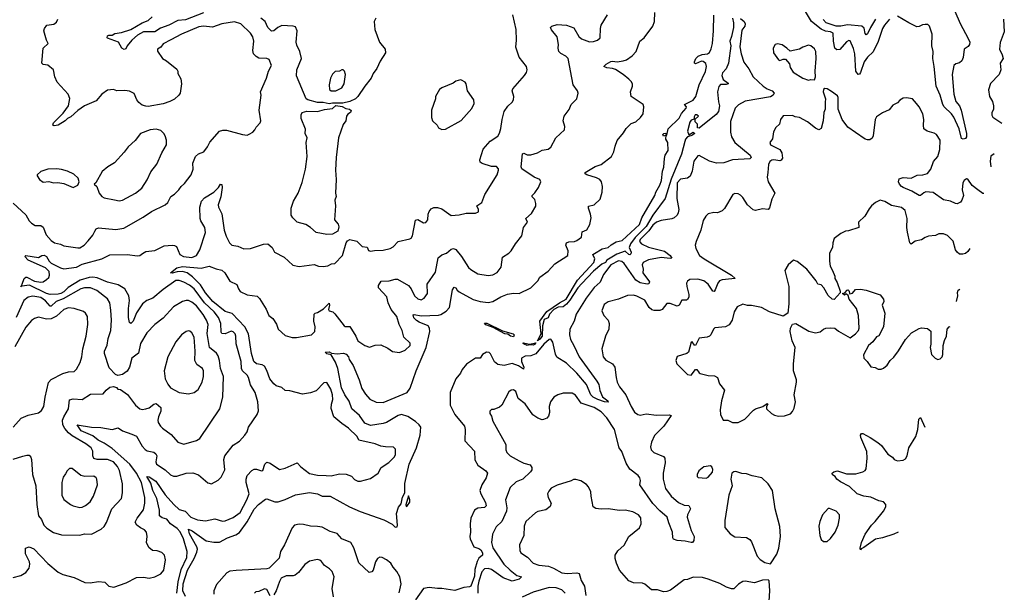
# Model space of a CAD drawing. Extents: x 2057697 to 2160550, y 827490 to 1016834.
# Tile 491 of 509: x 2136682 to 2145222, y 986432 to 991402. Entities that reach past the tile are written whole.
import ezdxf

# ---------------------------------------------------------------- set-up
doc = ezdxf.new("R2010")
doc.units = 0

msp = doc.modelspace()

# ---------------------------------------------------------------- linework, layer by layer
at = {"layer": '0CON20XD'}
for points in [[(2144226, 991405), (2144182.9, 991355), (2144164.5, 991325), (2144127.8, 991212.2), (2144085, 991123.8), (2144035, 991075.7), (2144005.5, 991035), (2143975, 990943.8), (2143965, 990928.8), (2143955, 990926.7), (2143933.6, 990955), (2143926.8, 991105), (2143915, 991152), (2143885, 991217.5), (2143875, 991220), (2143855, 991208.8), (2143795, 991142.5), (2143770.7, 991139.3), (2143753.8, 991155), (2143740.4, 991215), (2143736.9, 991285), (2143716.2, 991295), (2143671.8, 991301.8), (2143635, 991318.6), (2143551.1, 991385), (2143480.6, 991500.6)], [(2144792.5, 991475), (2144838.5, 991368.5), (2144907.7, 991237.7), (2144923.5, 991205), (2144920.9, 991185), (2144910.1, 991169.9), (2144875.5, 991144.5), (2144866.6, 991073.4), (2144854, 991045), (2144835, 991027.5), (2144800.9, 991019.1), (2144785.6, 991004.4), (2144769.3, 990925), (2144783.6, 990755), (2144801.9, 990691.9), (2144832.9, 990655), (2144847.3, 990615), (2144894.3, 990415), (2144894.2, 990385.8), (2144885, 990371.2), (2144865, 990364), (2144851.2, 990371.2), (2144830, 990455), (2144785.8, 990555.8), (2144765, 990584.4), (2144700.5, 990645), (2144689.1, 990665), (2144664.7, 990745), (2144630.5, 990825), (2144614.1, 990995.9), (2144603.8, 991065), (2144605.3, 991125), (2144593.4, 991175), (2144595.8, 991275), (2144574.4, 991345), (2144558.6, 991358.6), (2144535, 991360.5), (2144513.1, 991356.9), (2144485, 991341.4), (2144465, 991340), (2144395, 991373.1), (2144295, 991432.2)], [(2137836.7, 988983.2), (2137784.3, 988965.7), (2137748.5, 988935), (2137693.8, 988856.2), (2137665, 988783.8), (2137645, 988763.3), (2137633.4, 988773.4), (2137625.5, 988815.5), (2137624.7, 988895.3), (2137633.9, 988965), (2137629.5, 989005), (2137595.2, 989065.2), (2137535, 989101.4), (2137445, 989122.8), (2137355, 989160.5), (2137315, 989167.3), (2137285.2, 989164.8), (2137207.8, 989142.2), (2137103.3, 989076.7), (2137065, 989040.2), (2137039.1, 989025), (2137015, 989018.5), (2136945, 989016.4), (2136914.6, 989025), (2136767.6, 989097.6), (2136700, 989090), (2136691.7, 989081.7), (2136703.8, 989105), (2136720.8, 989155), (2136735, 989165.6), (2136745, 989165.6), (2136811.1, 989131.1), (2136865, 989123.8), (2136885, 989127.5), (2136915, 989145.6), (2136933.5, 989165), (2136941.5, 989185), (2136936.9, 989215), (2136906.7, 989246.7), (2136756, 989315), (2136726.2, 989345), (2136735, 989353.8), (2136845, 989338), (2136875, 989355.6), (2136895, 989357.3), (2136913.1, 989345), (2136936.9, 989305), (2136955, 989289.5), (2137035, 989247.1), (2137065, 989240.5), (2137175, 989254.7), (2137225, 989278.3), (2137393.8, 989325), (2137465, 989359.4), (2137613.7, 989363.7), (2137705, 989350.9), (2137725, 989355.6), (2137747.5, 989372.5), (2137775, 989389.2), (2137855, 989397.1), (2137935, 989437.5), (2138004.3, 989444.3), (2138025, 989442.5), (2138042.6, 989432.6), (2138072.2, 989365), (2138104.2, 989345), (2138175, 989338.2), (2138214.7, 989355.3), (2138245.4, 989405), (2138293.8, 989555), (2138289.3, 989599.3), (2138254.4, 989655), (2138248.5, 989675), (2138244.2, 989774.2), (2138257.5, 989825), (2138285, 989855.8), (2138365, 989905.8), (2138405.4, 989944.6), (2138425, 989973.8), (2138435, 989970), (2138437.7, 989945), (2138426.4, 989865), (2138404.6, 989795.4), (2138405.5, 989775.5), (2138435.5, 989715.5), (2138456.4, 989575), (2138473.5, 989523.5), (2138501.2, 989465), (2138523.3, 989445), (2138575, 989436.2), (2138625, 989412), (2138685, 989415.8), (2138795.9, 989454.1), (2138835, 989456.2), (2138871.2, 989425), (2138892.7, 989382.7), (2138975, 989340), (2139051.4, 989271.4), (2139105, 989258.8), (2139235, 989277.5), (2139273.6, 989263.6), (2139315, 989260), (2139355, 989263.8), (2139387.7, 989282.3), (2139415.6, 989284.4), (2139482, 989355), (2139513.8, 989465), (2139525, 989483.3), (2139545, 989493.3), (2139605, 989478.8), (2139653.9, 989433.9), (2139695, 989426.7), (2139708.3, 989398.3), (2139725, 989392), (2139760.3, 989399.7), (2139835, 989401.1), (2139895.5, 989414.5), (2139920.3, 989429.7), (2139965, 989476), (2140065, 989498.8), (2140076.2, 989505), (2140088.6, 989525), (2140115, 989661.2), (2140135, 989667.5), (2140185, 989637.5), (2140205, 989640), (2140221.4, 989665), (2140224.3, 989715), (2140233.6, 989736.4), (2140250.7, 989759.3), (2140275, 989772.5), (2140305, 989772.9), (2140345, 989760), (2140425, 989701.4), (2140495, 989707.5), (2140555, 989722), (2140635, 989722), (2140661.2, 989735), (2140661.4, 989755), (2140647.5, 989785), (2140689.4, 989815), (2140717.1, 989885), (2140824, 990055), (2140835.8, 990095), (2140835, 990107.5), (2140817.7, 990127.7), (2140775, 990128), (2140693.5, 990153.5), (2140676, 990165), (2140674.2, 990185), (2140703.4, 990276.6), (2140761.4, 990348.6), (2140829.3, 990390.7), (2140844.4, 990415.6), (2140855.9, 990455.9), (2140865.8, 990535), (2140884.2, 990605), (2140915, 990650), (2140954.2, 990685.8), (2140966.2, 990705), (2140968.8, 990735), (2140953.8, 990785), (2140958.3, 990801.7), (2141061.7, 990918.3), (2141077.9, 990942.1), (2141084.3, 990965), (2141078.6, 990995), (2141014.2, 991075), (2140984.1, 991164.1), (2140992, 991225), (2140989.2, 991315), (2140959.2, 991445)], [(2136980.7, 990480.7), (2136970, 990485), (2136976.2, 990505), (2137060.3, 990589.7), (2137104, 990655), (2137117, 990717), (2137103.8, 990755), (2137007.9, 990857.9), (2136987.1, 990905), (2136975, 990967.5), (2136925.7, 991005.7), (2136885, 991012), (2136872.7, 991022.7), (2136885.8, 991155), (2136928.8, 991195), (2136913.1, 991225), (2136891.9, 991305), (2136897.5, 991325), (2136918, 991355), (2136976.8, 991363.2), (2137000, 991380), (2137014.2, 991405)], [(2138275, 991460), (2138119.7, 991400.3), (2138055, 991395.6), (2137975, 991352.6), (2137902.6, 991327.4), (2137855, 991297.2), (2137754.8, 991295.2), (2137703.4, 991266.6), (2137655.5, 991225), (2137613.3, 991175), (2137601.2, 991148.8), (2137588, 991142), (2137566.7, 991155), (2137540, 991205), (2137445, 991241.2), (2137440, 991245), (2137445, 991260), (2137455, 991266.2), (2137485, 991267.5), (2137507.7, 991282.3), (2137565, 991289.4), (2137645, 991315.5), (2137745, 991374.6), (2137797.1, 991395), (2137831.1, 991425)], [(2139204, 988164), (2139135, 988150), (2139025, 988179.1), (2138985, 988182.5), (2138955, 988210), (2138908, 988225), (2138885, 988240), (2138852, 988285), (2138825, 988358.2), (2138804, 988395), (2138785, 988407.3), (2138734.6, 988414.6), (2138713.8, 988433.8), (2138693.9, 988505), (2138667, 988675), (2138634.8, 988735), (2138525, 988851.8), (2138465, 988867.5), (2138357.3, 988955), (2138295, 989029.6), (2138250.6, 989100.6), (2138180.8, 989170.8), (2138133.6, 989203.6), (2138094.4, 989215.6), (2138047, 989213), (2138005, 989201.5), (2137990, 989205), (2138045, 989247.3), (2138095, 989260.6), (2138255, 989245.3), (2138325, 989262), (2138385, 989238.5), (2138435, 989226.7), (2138461.4, 989205), (2138505, 989132.9), (2138564.6, 989104.6), (2138579.5, 989065), (2138595, 989043.5), (2138655.6, 989014.4), (2138741.7, 989001.7), (2138762.7, 988982.7), (2138820.5, 988890.5), (2138843.5, 988835), (2138878.4, 988808.4), (2138908.1, 988758.1), (2138924.5, 988715), (2138985, 988661.1), (2139045, 988642.5), (2139082.4, 988642.4), (2139212.5, 988665), (2139240.8, 988695), (2139244.4, 988735), (2139234.5, 988785), (2139235.8, 988845), (2139245, 988855.6), (2139265, 988860.8), (2139318.3, 988891.7), (2139365, 988940), (2139370.5, 988925), (2139361.9, 988885), (2139365.7, 988875.7), (2139396.7, 988865), (2139415, 988850), (2139495, 988743.8), (2139505, 988738), (2139545, 988737.5), (2139598, 988655), (2139616.2, 988615), (2139675, 988573.3), (2139715, 988560), (2139765, 988576.2), (2139815, 988578.8), (2139875, 988550), (2139915, 988522.5), (2139975, 988513.3), (2140025, 988533.8), (2140068.8, 988575), (2140068.8, 988595), (2140015, 988647.5), (2140000.8, 988705), (2139974.2, 988755), (2139954.5, 988825), (2139905.3, 988885.3), (2139878.6, 988945), (2139867.1, 988997.1), (2139794.3, 989075), (2139794.4, 989095.6), (2139818.3, 989131.7), (2139885.8, 989134.2), (2139939.7, 989150.3), (2139959.7, 989149.7), (2140055, 989094.2), (2140077.5, 989065), (2140106.2, 989005), (2140135, 988979.2), (2140165, 988971.4), (2140189.2, 988985), (2140220, 989025), (2140217.1, 989105), (2140289.7, 989210.3), (2140312.5, 989335), (2140345, 989360), (2140385, 989373.8), (2140425, 989409.2), (2140445, 989415.7), (2140466.4, 989406.4), (2140515, 989345.8), (2140575, 989252), (2140594.6, 989234.6), (2140655, 989196), (2140745, 989180), (2140785, 989185.7), (2140825, 989206), (2140858, 989255), (2140869.2, 989340.8), (2140925, 989375.8), (2140944.5, 989395.5), (2140981.2, 989455), (2141036.2, 989525), (2141050.9, 989599.1), (2141086.2, 989645), (2141070.8, 989675), (2141120.3, 989719.7), (2141157.7, 989782.3), (2141160, 989805), (2141151.7, 989841.7), (2141127.5, 989865), (2141126.7, 989875), (2141151.7, 989898.3), (2141182.5, 989945), (2141202.9, 989995), (2141194, 990015), (2141145, 990035.5), (2141037.5, 990107.5), (2141033.1, 990123.1), (2141042.1, 990237.9), (2141055, 990242.9), (2141085, 990229.5), (2141115, 990229.5), (2141172.8, 990247.2), (2141215, 990270), (2141265, 990277.9), (2141289.4, 990295), (2141333.7, 990376.3), (2141408.6, 990445), (2141411.9, 990475), (2141396.5, 990525), (2141404.5, 990565), (2141447, 990623), (2141464.4, 990665), (2141485, 990685.6), (2141513.3, 990715), (2141526.9, 990765), (2141521.1, 990785), (2141482.9, 990835), (2141438, 991065), (2141418.8, 991085), (2141375, 991107.1), (2141357.1, 991125), (2141351.9, 991155), (2141356.7, 991185), (2141343, 991253), (2141295, 991313.8), (2141286.7, 991335), (2141297.5, 991345), (2141345, 991358.5), (2141425, 991353.3), (2141489.5, 991329.5), (2141533.1, 991255), (2141555.7, 991235), (2141625, 991208.2), (2141659.1, 991210.9), (2141695, 991224), (2141716, 991245), (2141718.6, 991325), (2141725.6, 991355), (2141780, 991445)], [(2138119.2, 986395), (2138097.5, 986445), (2138098.5, 986505), (2138137, 986625), (2138195.8, 986724.2), (2138219.2, 986780.8), (2138223.6, 986805), (2138218.4, 986825), (2138155, 986939.1), (2138145, 986979.2), (2138177.3, 986965), (2138298, 986878), (2138365, 986867.7), (2138415, 986868.1), (2138485, 986904), (2138558, 986932), (2138588.3, 986951.7), (2138656.4, 987043.6), (2138715, 987154.6), (2138754.5, 987195), (2138815, 987240), (2138825, 987242), (2138895, 987218.1), (2138925, 987216.7), (2138985, 987235.9), (2139075, 987277.2), (2139195, 987298.7), (2139265, 987285.6), (2139306, 987265), (2139355, 987266.7), (2139375, 987267.1), (2139543.9, 987173.9), (2139635, 987134.3), (2139839.4, 987059.4), (2139912, 987022), (2139938.1, 986998.1), (2139955, 987000), (2139960.3, 987015), (2139950, 987115), (2139968.9, 987171.1), (2139990.8, 987199.2), (2140002.5, 987257.5), (2140023.2, 987295), (2140021.6, 987375), (2140061.6, 987545), (2140123.8, 987685), (2140156.8, 987795), (2140161.1, 987865), (2140148.4, 987885), (2140115, 987913.1), (2140048, 987958), (2139995, 987973.8), (2139965, 987967.5), (2139865, 987906.4), (2139835, 987897.2), (2139725, 987880.2), (2139675, 987900.3), (2139628.6, 987965), (2139562.3, 988025), (2139539.9, 988089.9), (2139501.6, 988145), (2139474.7, 988205), (2139440.4, 988375), (2139420, 988430), (2139382.5, 988492.5), (2139345, 988500.9), (2139331.2, 988515), (2139365, 988519.5), (2139387.7, 988507.7), (2139435, 988502.5), (2139491.4, 988508.6), (2139515, 988497.5), (2139534.5, 988475), (2139541, 988451), (2139575, 988399.4), (2139626.8, 988276.8), (2139651, 988201), (2139680.8, 988150.7), (2139719.4, 988109.4), (2139775, 988081.1), (2139835, 988077.8), (2140042, 988165), (2140067.6, 988202.4), (2140122.2, 988355), (2140208.4, 988555), (2140238.2, 988695), (2140237.2, 988725), (2140226.2, 988745), (2140147.8, 988775), (2140125, 988789.4), (2140101.3, 988815), (2140095, 988838.8), (2140105, 988843.5), (2140165, 988831.6), (2140315, 988837.6), (2140335, 988841.6), (2140380.7, 988870.7), (2140411.2, 988905), (2140435, 989056.7), (2140450.9, 989079.1), (2140464.5, 989074.5), (2140475.7, 989055), (2140495, 989038.9), (2140614, 988974), (2140675, 988955.4), (2140745, 988947.9), (2140785, 988954.4), (2140855, 988995.6), (2140912, 989018), (2140965, 989027.8), (2141015.5, 989024.5), (2141116.9, 989073.1), (2141175.4, 989134.6), (2141193.9, 989166.1), (2141265, 989218.2), (2141325, 989284), (2141435.5, 989354.5), (2141439.4, 989395), (2141419.1, 989445), (2141424.7, 989465.3), (2141445, 989474.5), (2141495, 989476.7), (2141513.9, 989486.1), (2141554.6, 989515.4), (2141559.8, 989560.2), (2141602.6, 989577.4), (2141627.5, 989625), (2141638.7, 989681.3), (2141633.3, 989715), (2141614.6, 989765), (2141616, 989784), (2141664.3, 989795.7), (2141716.8, 989843.2), (2141735.7, 989905), (2141737.6, 989952.4), (2141729.4, 989995), (2141713.6, 990013.6), (2141685, 990030), (2141600, 990055), (2141586.7, 990065), (2141586.7, 990075), (2141675, 990128.6), (2141725, 990144), (2141815.5, 990214.5), (2141836.4, 990253.6), (2141846.2, 990305), (2141865, 990352), (2141920.7, 990419.3), (2141941.5, 990458.5), (2141985, 990499.2), (2142025, 990516.2), (2142067.2, 990552.8), (2142091.2, 990585), (2142096, 990645), (2142091.2, 990665), (2141986.7, 990735), (2141978.8, 990775), (2141996.2, 990825), (2141996, 990845), (2141985.6, 990865.6), (2141964.4, 990884.4), (2141917.5, 990925), (2141850.2, 990970.2), (2141825, 990978.8), (2141775, 990982.9), (2141750, 990995), (2141770, 991015), (2141810.7, 991039.3), (2141825, 991042.5), (2141865, 991035.6), (2141916.6, 991043.4), (2141945, 991052.9), (2141995, 991087.1), (2142028.1, 991125), (2142060, 991215), (2142100, 991245), (2142175, 991346.2), (2142188.9, 991385), (2142190.6, 991465)], [(2139771.9, 991415), (2139757.3, 991385), (2139761.4, 991315), (2139803.8, 991205), (2139852, 991145), (2139853.8, 991115), (2139808.8, 991041.2), (2139781.2, 990978.8), (2139748, 990935), (2139730.8, 990895), (2139674.4, 990825.6), (2139616, 990735), (2139596, 990715), (2139545, 990691.5), (2139485, 990677.1), (2139395, 990677.5), (2139365, 990672), (2139315, 990682), (2139265, 990682.9), (2139180, 990705), (2139165.8, 990715), (2139081.9, 990915), (2139086.9, 990965), (2139126.4, 991065), (2139111.8, 991125), (2139085, 991180.8), (2139080.6, 991205), (2139090, 991305), (2139075, 991338.1), (2139055, 991346.2), (2138955, 991350), (2138922.5, 991335), (2138885, 991305.6), (2138865, 991301.9), (2138835, 991334.4), (2138810.8, 991385), (2138774.5, 991415)], [(2142935, 991411.5), (2142964.8, 991384.8), (2142973.3, 991365), (2142970.4, 991345), (2142945, 991310), (2142928.9, 991165), (2142938.9, 991105), (2142963.5, 991033.5), (2143007.8, 990975), (2143045, 990905.8), (2143129.5, 990825), (2143165, 990802.1), (2143208.8, 990785), (2143227.5, 990765), (2143218.1, 990745), (2143195, 990732.9), (2142974.5, 990695.5), (2142917, 990663), (2142889.4, 990635), (2142848.7, 990518.7), (2142847.1, 990425), (2142855, 990386.2), (2142886.5, 990335), (2143016.9, 990225), (2143025.7, 990205), (2143015, 990194.3), (2142864.7, 990185.3), (2142790.3, 990159.7), (2142725, 990156), (2142664.7, 990174.7), (2142575, 990222.5), (2142565, 990220), (2142530, 990175), (2142514.6, 990085.4), (2142497.9, 990042.1), (2142473.6, 990026.4), (2142415, 990016.4), (2142384.7, 989985), (2142381.1, 989848.9), (2142398.2, 989755), (2142394.2, 989725.8), (2142383.7, 989706.3), (2142358.1, 989681.9), (2142337.4, 989672.6), (2142245, 989660), (2142205, 989645.3), (2142175, 989617.5), (2142140.4, 989569.6), (2142063.6, 989495), (2142059.2, 989475), (2142075, 989454.7), (2142135, 989427.4), (2142275, 989391.1), (2142324.4, 989355), (2142338.2, 989331.8), (2142325, 989328.2), (2142245, 989337.7), (2142135, 989318.1), (2142090.5, 989295), (2142081.1, 989275), (2142088.8, 989235), (2142087.3, 989205), (2142144.4, 989125), (2142139.8, 989110.2), (2142125, 989105.5), (2142065, 989117.4), (2142025, 989141.1), (2141925, 989284.5), (2141903.8, 989303.8), (2141875, 989308.8), (2141810.5, 989275), (2141745, 989190), (2141716.5, 989123.5), (2141665, 989076), (2141594.1, 988985.9), (2141507.7, 988845), (2141492.9, 988785), (2141455.3, 988715), (2141451.7, 988665), (2141459.4, 988625), (2141489.6, 988575), (2141534.7, 988475), (2141689.1, 988265), (2141704.4, 988235), (2141714.6, 988184.6), (2141737.9, 988127.9), (2141783.3, 988095), (2141785, 988083.3), (2141755, 988086), (2141696, 988105), (2141655.5, 988125), (2141635, 988144.2), (2141598.2, 988235), (2141513.4, 988335), (2141425, 988420), (2141342.5, 988472.5), (2141329.7, 988499.7), (2141306.7, 988603.3), (2141288, 988628), (2141275, 988626.7), (2141227.8, 988585), (2141158.8, 988501.2), (2141116.2, 988485), (2141065, 988482.5), (2141033.5, 988465), (2141033.5, 988435), (2141054.4, 988385), (2141051.7, 988368.3), (2141007.6, 988397.6), (2140955, 988418.8), (2140885, 988401.1), (2140829.6, 988409.6), (2140801.3, 988431.3), (2140765, 988502.5), (2140755, 988512.5), (2140730, 988515), (2140695.8, 988495), (2140675, 988462.5), (2140635, 988464.2), (2140558.3, 988411.7), (2140519.2, 988365), (2140504.2, 988335), (2140465.7, 988285), (2140416.9, 988165), (2140414.7, 988055), (2140455.6, 987975), (2140539.4, 987875), (2140545.6, 987845), (2140544.2, 987745), (2140627.3, 987657.3), (2140630.9, 987580.9), (2140656.7, 987535), (2140725.8, 987485), (2140740, 987465), (2140727.5, 987425), (2140689.5, 987365), (2140674.5, 987315), (2140680.5, 987285), (2140721.6, 987211.6), (2140727, 987183), (2140713.3, 987166.8), (2140655, 987163.3), (2140626.1, 987143.9), (2140595.4, 987075), (2140588.5, 987025), (2140593.3, 986955), (2140585.8, 986915), (2140588.1, 986895), (2140621.8, 986825), (2140665, 986812), (2140680.8, 986800.8), (2140697, 986775), (2140697.5, 986755), (2140665, 986727.7), (2140650.3, 986699.7), (2140631, 986629), (2140628.1, 986571.9), (2140594.3, 986485), (2140585, 986479.1), (2140535, 986474.7), (2140455, 986448.8), (2140345, 986465.1), (2140305, 986464.8), (2140235, 986472.7), (2140185, 986464.3), (2140114.8, 986365.2)], [(2142865.6, 991415.6), (2142873.6, 991375), (2142872.6, 991332.6), (2142857.2, 991255), (2142842.2, 991215), (2142849.3, 991175), (2142829.1, 991025), (2142808.6, 990975), (2142778.9, 990941.1), (2142772.8, 990917.2), (2142783.3, 990883.3), (2142828.3, 990851.7), (2142826.7, 990845), (2142810.9, 990839.1), (2142761.2, 990838.8), (2142745, 990822.5), (2142735.4, 990775), (2142742.7, 990687.3), (2142751, 990655), (2142744.1, 990605), (2142722.8, 990577.2), (2142575, 990460), (2142561.7, 990461.7), (2142560, 990495), (2142540, 990515), (2142541.7, 990538.3), (2142570, 990565), (2142556.7, 990576.7), (2142540, 990575), (2142532.3, 990557.7), (2142532.5, 990537.5), (2142505, 990528), (2142495, 990513.3), (2142473.4, 990435), (2142485, 990402.5), (2142525, 990426.7), (2142536.7, 990415), (2142512.5, 990395), (2142475, 990384.2), (2142458.5, 990365), (2142451.6, 990345), (2142421.7, 990235), (2142333.7, 990016.3), (2142281.7, 989848.3), (2142175, 989703.7), (2142115, 989607.3), (2142020.1, 989509.9), (2141979.8, 989455), (2141967.5, 989425), (2141985.3, 989385), (2141981.9, 989368.1), (2141975, 989361.5), (2141965, 989362.3), (2141935, 989392), (2141862.6, 989367.4), (2141776.1, 989313.9), (2141761.9, 989295), (2141731.7, 989278.3), (2141660, 989220), (2141557.1, 989112.9), (2141524.3, 989075.7), (2141455, 988968.5), (2141425, 988933.8), (2141395, 988910.7), (2141353.6, 988906.4), (2141313.9, 988886.1), (2141277.3, 988845), (2141265.4, 988814.6), (2141231.6, 988798.4), (2141216.6, 988745), (2141215.3, 988655), (2141195, 988628.1), (2141173.3, 988615), (2141203.9, 988675), (2141192.8, 988785), (2141255, 988870), (2141365, 988944.5), (2141421.5, 988975), (2141519.5, 989140.5), (2141661.2, 989295), (2141670, 989325), (2141654.5, 989365), (2141667.7, 989372.3), (2141735, 989412.7), (2141785, 989423.9), (2141812.3, 989447.7), (2141855, 989472.5), (2141908.1, 989485), (2142056.9, 989625), (2142078.7, 989681.3), (2142192.5, 989875), (2142201.2, 989905), (2142235.9, 989964.1), (2142248.8, 990005), (2142257, 990087), (2142268.3, 990121.7), (2142273.6, 990196.4), (2142280, 990225), (2142306, 990265), (2142303.3, 990335), (2142287.5, 990365), (2142290, 990400), (2142265, 990390), (2142260, 990405), (2142270, 990415), (2142287.5, 990417.5), (2142290, 990400), (2142295, 990400), (2142307.5, 990455), (2142403.1, 990546.9), (2142423.8, 990586.2), (2142462.9, 990635), (2142465.3, 990645.3), (2142448, 990665), (2142525, 990702.2), (2142546.2, 990735), (2142575, 990837.5), (2142629.6, 990950.4), (2142639.1, 990995), (2142632.6, 991022.6), (2142609.7, 991039.7), (2142595, 991041.4), (2142545, 991018.6), (2142534.3, 991024.3), (2142534.3, 991035), (2142548.1, 991065), (2142568, 991085), (2142602, 991098), (2142648.8, 991105), (2142665, 991115.8), (2142680.3, 991149.7), (2142690, 991195), (2142699.6, 991305), (2142702, 991442)], [(2144105, 991405.6), (2144060.7, 991335), (2144035, 991278.5), (2144025, 991269.4), (2144015, 991281.2), (2144007.8, 991327.8), (2143985.5, 991345.5), (2143863.5, 991356.5), (2143805.6, 991344.4), (2143765, 991346.6), (2143676.5, 991375), (2143651.8, 991401.8)], [(2145214.3, 991405), (2145222.5, 991295), (2145187.7, 991202.3), (2145181.2, 991145), (2145205, 991097.5), (2145211.2, 991065), (2145186.2, 991025), (2145192.3, 990967.7), (2145178, 990925), (2145103.2, 990846.8), (2145085.9, 990794.1), (2145094.2, 990735), (2145120.3, 990690.3), (2145130, 990655), (2145128, 990625), (2145113.9, 990593.9), (2145113.9, 990573.9), (2145123.3, 990555), (2145200.1, 990502.5)], [(2136625, 989810), (2136735, 989707.5), (2136765.4, 989655.4), (2136785, 989634.2), (2136815, 989616), (2136865, 989614.2), (2136885, 989602), (2136910.8, 989535), (2136956, 989485), (2136985, 989464.4), (2137035, 989453.8), (2137065, 989440), (2137185, 989420), (2137205, 989421.4), (2137240, 989445), (2137275, 989482.9), (2137317.7, 989532.3), (2137334.5, 989565), (2137345, 989586), (2137365, 989595.7), (2137515, 989580.5), (2137585, 989591.9), (2137753.7, 989686.3), (2137825, 989735.8), (2137943.3, 989795), (2137965.8, 989815), (2137993.6, 989866.4), (2138025, 989887.5), (2138062.5, 989925), (2138081.4, 989955), (2138110.2, 989979.8), (2138170, 990055), (2138187.1, 990105), (2138184.3, 990155), (2138205.8, 990215), (2138233.6, 990236.4), (2138280, 990255), (2138312.1, 990297.9), (2138332.1, 990337.9), (2138415, 990433.8), (2138445, 990442), (2138475, 990442), (2138615, 990403.8), (2138655, 990400), (2138672.3, 990407.7), (2138705, 990426.7), (2138722.5, 990445), (2138732.7, 990467.3), (2138766.7, 990505), (2138773.3, 990525), (2138758.8, 990615), (2138776, 990745), (2138770, 990775), (2138822, 990895), (2138840, 990955), (2138865.7, 991005), (2138845, 991056.2), (2138825.6, 991065.6), (2138755, 991068.5), (2138732.1, 991082.1), (2138711.4, 991105), (2138705.4, 991135.4), (2138711.8, 991215), (2138703.2, 991253.2), (2138685, 991285.8), (2138600, 991365), (2138545, 991383.1), (2138434.4, 991364.4), (2138355, 991336.9), (2138275, 991346), (2138235, 991340), (2138086.2, 991275), (2137993.6, 991226.4), (2137925, 991192), (2137905, 991162.5), (2137877.5, 991145), (2137877, 991127), (2137921.2, 991065), (2137955.5, 991045.5), (2138045, 990972.5), (2138054.2, 990955), (2138054.2, 990935), (2138079.3, 990889.3), (2138084.3, 990845), (2138074, 990765), (2138063.2, 990746.8), (2138025, 990712.5), (2137985, 990690), (2137927.8, 990672.2), (2137795, 990648.5), (2137775, 990649.6), (2137745, 990659.5), (2137715, 990683.3), (2137698.9, 990705), (2137675, 990760), (2137635, 990780), (2137595, 990787.1), (2137525, 990784.2), (2137495, 990794.2), (2137445, 990789.2), (2137395, 990753.8), (2137345, 990696.2), (2137245, 990653.3), (2137185.9, 990614.1), (2137125, 990557.5), (2137096.4, 990543.6), (2137076.1, 990523.9), (2137015, 990486.7), (2136980.7, 990480.7)], [(2143525, 990876.7), (2143545, 990883.3), (2143575, 990880), (2143585.8, 990904.2), (2143580.5, 990955), (2143591.2, 991065), (2143588.1, 991125), (2143575, 991148), (2143544.1, 991174.1), (2143525, 991181.2), (2143475, 991163.8), (2143445, 991146.2), (2143365, 991127.5), (2143337.5, 991155), (2143295, 991183.3), (2143255, 991191.2), (2143233.8, 991185), (2143217.5, 991155), (2143220, 991115), (2143265, 991052.5), (2143275, 991047.5), (2143305, 991060), (2143325, 991060), (2143358.3, 991018.3), (2143366.1, 990986.1), (2143391.2, 990945), (2143475, 990894), (2143525, 990876.7)], [(2139385, 990784.2), (2139425, 990784.3), (2139475, 990808.8), (2139496.4, 990843.6), (2139508, 990925), (2139500, 990955), (2139487, 990967), (2139475, 990966.7), (2139455, 990953.3), (2139419.3, 990950.7), (2139395, 990927.5), (2139378.8, 990895), (2139365.8, 990835), (2139370, 990795), (2139385, 990784.2)], [(2140345, 990447.5), (2140375, 990451.2), (2140512.7, 990527.3), (2140605, 990631.2), (2140624.2, 990675), (2140622, 990705), (2140566, 990785), (2140555.9, 990845.9), (2140545, 990860), (2140515, 990877.5), (2140505, 990880), (2140465, 990866.7), (2140440.7, 990849.3), (2140345, 990810), (2140323.3, 990795), (2140290, 990735), (2140290, 990715), (2140253.3, 990615), (2140253.6, 990553.6), (2140263.9, 990523.9), (2140302.5, 990485), (2140313.6, 990463.6), (2140345, 990447.5)], [(2145045.6, 989892.7), (2145035, 989893.8), (2144993.4, 989923.4), (2144943.6, 989963.6), (2144905, 990016.2), (2144895, 990021.2), (2144875, 990006.7), (2144862, 989985), (2144858, 989925), (2144867.5, 989875), (2144855.5, 989834.5), (2144843.4, 989816.6), (2144815, 989803.3), (2144800, 989805), (2144755, 989827.5), (2144695, 989836.7), (2144605, 989900.6), (2144542.6, 989907.4), (2144525, 989900), (2144495.5, 989874.5), (2144485, 989874.3), (2144421.8, 989911.8), (2144345, 989946.2), (2144329.4, 989955), (2144313.5, 989975), (2144305.6, 989995), (2144310.9, 990019.1), (2144345, 990031.9), (2144415, 990027.1), (2144467.2, 990052.8), (2144516, 990054), (2144555, 990065.7), (2144584.2, 990105), (2144609.1, 990170.9), (2144645.8, 990215), (2144664.3, 990275), (2144665.8, 990355), (2144634.4, 990404.4), (2144615, 990416.9), (2144554.6, 990434.6), (2144525.8, 990455), (2144520.5, 990485), (2144525.5, 990535.5), (2144516.7, 990585), (2144485, 990646.2), (2144462, 990675), (2144425, 990713.3), (2144375, 990722.5), (2144345, 990720), (2144315, 990702.5), (2144295, 990680), (2144255, 990658.8), (2144225, 990620), (2144165, 990593.3), (2144115, 990558.8), (2144102, 990535), (2144085.7, 990394.3), (2144075.8, 990374.2), (2144055, 990358.8), (2144035, 990357.5), (2144015, 990365.7), (2143931.2, 990421.2), (2143865, 990469.4), (2143816.5, 990536.5), (2143781.1, 990625), (2143780, 990725), (2143775, 990740), (2143725, 990778.8), (2143685, 990800), (2143665, 990803.3), (2143653.3, 990795), (2143650, 990775), (2143672.5, 990715), (2143667.5, 990685), (2143670, 990625), (2143658, 990595), (2143651.4, 990525), (2143635, 990456.7), (2143615, 990446.7), (2143585, 990458.8), (2143515, 990515.8), (2143445, 990554), (2143407.7, 990557.7), (2143385, 990568.8), (2143305, 990566.7), (2143281.2, 990535), (2143273.3, 990495), (2143241.2, 990465), (2143220.5, 990429.5), (2143211.7, 990368.3), (2143188.8, 990335), (2143195, 990316.7), (2143276.2, 990275), (2143294, 990245), (2143299.2, 990200.8), (2143287.7, 990182.3), (2143275, 990176.2), (2143224.3, 990184.3), (2143205, 990181.1), (2143189.4, 990170.6), (2143177.8, 990145), (2143171.5, 990075), (2143164.7, 990035), (2143174, 989995), (2143231.4, 989895), (2143206.3, 989843.7), (2143185, 989767.5), (2143175, 989753.3), (2143125, 989758.8), (2143065, 989746.7), (2143045, 989751.2), (2142994.5, 989794.5), (2142955, 989858.8), (2142935, 989878.8), (2142915, 989891.2), (2142885, 989893.3), (2142867, 989883), (2142795, 989763.3), (2142775, 989743.3), (2142735, 989726.2), (2142702.3, 989727.7), (2142655, 989716.7), (2142633.2, 989696.8), (2142611.3, 989658.7), (2142591.4, 989575), (2142548.6, 989475), (2142541.9, 989445), (2142545.6, 989415), (2142580, 989355), (2142618.6, 989325), (2142855.6, 989185), (2142888, 989155), (2142858.5, 989151.5), (2142775, 989144.5), (2142752, 989135), (2142736.9, 989115), (2142715, 989056.2), (2142705, 989043.8), (2142695, 989044), (2142655, 989106.9), (2142615, 989135.5), (2142565, 989149.4), (2142494.2, 989145.8), (2142475, 989132.5), (2142466.4, 989113.6), (2142468, 989085), (2142487.1, 989015), (2142485.7, 988994.3), (2142475.7, 988974.3), (2142465, 988968), (2142425, 988966.2), (2142400.8, 988925), (2142385, 988915.7), (2142325, 988939.4), (2142295, 988937.5), (2142254.4, 988885.6), (2142235, 988878.6), (2142185, 988876.5), (2142165, 988882.2), (2142141.1, 988905), (2142105, 988965.8), (2142035, 989002.9), (2142005, 989011.4), (2141955, 989008.6), (2141875, 988976.9), (2141785, 988954), (2141750.3, 988929.7), (2141732, 988875), (2141750, 988835), (2141786.2, 988795), (2141793.6, 988763.6), (2141792, 988715), (2141764.3, 988655), (2141731.9, 988545), (2141741.9, 988475), (2141765.7, 988445.7), (2141823.4, 988413.4), (2141845.5, 988385.5), (2141854.4, 988295), (2141865, 988256.2), (2141885.7, 988215), (2141940, 988145), (2141984.5, 988045), (2142014.3, 987995), (2142043.7, 987973.7), (2142065, 987969.4), (2142115, 987981.4), (2142205, 987968.2), (2142315, 987970.8), (2142332.5, 987965), (2142269.2, 987875), (2142188.3, 987791.7), (2142162.9, 987735), (2142154.2, 987695), (2142158.8, 987668.8), (2142181.2, 987645), (2142265, 987610), (2142277.3, 987597.3), (2142279.4, 987555), (2142262.5, 987465), (2142264.6, 987414.6), (2142285, 987334), (2142333.3, 987265), (2142395, 987211.4), (2142445, 987189.2), (2142485, 987183.8), (2142501.2, 987155), (2142475.6, 987105), (2142471.5, 987085), (2142506.8, 986966.8), (2142532.5, 986915), (2142528.6, 986881.4), (2142517.5, 986865), (2142506.4, 986863.6), (2142455, 986876.7), (2142385, 986880), (2142354.2, 986894.2), (2142346.2, 986905), (2142344.3, 986955), (2142311.8, 987035), (2142298.9, 987085), (2142235, 987139.4), (2142175, 987203.3), (2142062.2, 987365), (2142066.9, 987403.1), (2142060.9, 987425), (2142045.9, 987445.9), (2141975, 987499.2), (2141941.5, 987551.5), (2141904.7, 987654.7), (2141881.5, 987685), (2141841.6, 987845), (2141775.3, 987945), (2141725, 987996.8), (2141665, 988035.7), (2141552.3, 988072.3), (2141503.7, 988143.7), (2141475, 988160.6), (2141395, 988160), (2141350, 988145), (2141316, 988125), (2141285.8, 988084.2), (2141275.8, 988045), (2141277, 987993), (2141269.4, 987960.6), (2141255.7, 987944.3), (2141225, 987932), (2141215, 987930), (2141175, 987944.4), (2141131.7, 987971.7), (2141065, 988067.5), (2141004.4, 988114.4), (2140986.2, 988175), (2140965, 988188.8), (2140944.1, 988185.9), (2140925, 988172.5), (2140863.6, 988056.4), (2140845, 988037.5), (2140795, 988017.5), (2140773, 988017), (2140760, 988005), (2140760, 987985), (2140775, 987960), (2140785, 987917.5), (2140900, 987715), (2140897.7, 987667.7), (2140906, 987645), (2140936, 987615), (2141015, 987571.5), (2141055, 987552.5), (2141108.6, 987538.6), (2141125.6, 987515), (2141123.1, 987495), (2141111.9, 987478.1), (2141045.3, 987414.7), (2140988.1, 987391.9), (2140935, 987340.8), (2140894.6, 987235), (2140906.9, 987165), (2140905.6, 987135), (2140865, 987047.5), (2140815, 987000), (2140782.6, 986937.4), (2140773.8, 986865), (2140785, 986819.2), (2140880.4, 986675), (2140936.5, 986625), (2140995, 986577.8), (2141033.3, 986565), (2141013.8, 986545), (2140955, 986529.3), (2140875, 986556), (2140775, 986628.4), (2140745, 986639.4), (2140715, 986635.3), (2140691.9, 986608.1), (2140665, 986527.5), (2140655.3, 986485), (2140655.8, 986425)], [(2139345, 989536.7), (2139255, 989554), (2139205, 989598), (2139165, 989622.5), (2139090, 989645), (2139050.5, 989680.5), (2139036.2, 989705), (2139036.2, 989765), (2139056.2, 989825), (2139096, 989895), (2139132.5, 989987.5), (2139161.4, 990105), (2139175.8, 990215), (2139168, 990335), (2139176, 990375), (2139158.8, 990415), (2139161.7, 990451.7), (2139123.8, 990545), (2139123.3, 990575), (2139132.5, 990595), (2139173.6, 990606.4), (2139265, 990604.3), (2139325, 990621.2), (2139395, 990631.2), (2139425, 990656.7), (2139479.3, 990649.3), (2139510.5, 990630.5), (2139543.9, 990623.9), (2139556.4, 990613.6), (2139552.5, 990595), (2139528.3, 990581.7), (2139516.7, 990565), (2139511.2, 990525), (2139488.6, 990491.4), (2139448, 990375), (2139426.2, 990205), (2139421.2, 990095), (2139426.2, 990015), (2139421.2, 989895), (2139425.9, 989865.9), (2139416.2, 989835), (2139420, 989785), (2139413.3, 989665), (2139445.7, 989625.7), (2139448.8, 989605), (2139442.5, 989565), (2139395, 989540), (2139345, 989536.7)], [(2137545, 989830), (2137575, 989834.4), (2137686, 989895), (2137742, 989938), (2137789.1, 990010.9), (2137820.3, 990079.7), (2137872.7, 990147.3), (2137915, 990246.7), (2137954.3, 990315), (2137955.5, 990355.5), (2137944.4, 990394.4), (2137932, 990415), (2137905, 990439.2), (2137865, 990452.5), (2137814.3, 990445.7), (2137731.2, 990415), (2137685, 990353.8), (2137622.3, 990297.7), (2137589.5, 990250.5), (2137505, 990160), (2137445.9, 990124.1), (2137396.7, 990085), (2137343.3, 989986.7), (2137327.5, 989975), (2137352.3, 989952.3), (2137370, 989895), (2137395.7, 989865.7), (2137415, 989854), (2137505, 989837.5), (2137545, 989830)], [(2145133.3, 990238.6), (2145104.3, 990215.7), (2145098.6, 990175), (2145104.4, 990124.8)], [(2137145, 989943.8), (2137186.1, 989963.9), (2137198.8, 989995), (2137190, 990025), (2137150.5, 990060.5), (2137097, 990087), (2137045, 990102), (2137005, 990106), (2136925, 990103.8), (2136866.4, 990083.6), (2136832.5, 990055), (2136832.5, 990045), (2136852.5, 990015), (2136885, 989991.2), (2136935, 989996.2), (2136974.2, 989984.2), (2137012.3, 989987.7), (2137065, 989979.2), (2137145, 989943.8)], [(2144924.5, 989414.6), (2144905, 989390), (2144885, 989372.5), (2144863, 989367), (2144835, 989367.5), (2144813.6, 989383.6), (2144800, 989405), (2144779.2, 989479.2), (2144728.8, 989528.8), (2144695, 989543.3), (2144655, 989543.8), (2144625, 989528.8), (2144565, 989523.3), (2144535, 989512), (2144505, 989490.8), (2144450.5, 989479.5), (2144415, 989453.3), (2144404.2, 989464.2), (2144382.7, 989557.3), (2144377.6, 989597.6), (2144380.4, 989675), (2144363.1, 989745), (2144330.2, 989770.2), (2144245, 989790), (2144185, 989824.2), (2144145, 989834), (2144104.6, 989815.4), (2144069.2, 989785), (2144049.1, 989760.9), (2144013.9, 989696.1), (2143956.7, 989645), (2143961.7, 989598.3), (2143872.3, 989567.7), (2143845, 989566), (2143804.1, 989545.9), (2143747.6, 989502.4), (2143734.4, 989465), (2143731.2, 989425), (2143707.1, 989375), (2143705.9, 989305.9), (2143713, 989263), (2143733.3, 989225), (2143752.5, 989175), (2143752.5, 989155), (2143771.7, 989121.7), (2143800, 989045), (2143798.3, 989031.7), (2143746.4, 988973.6), (2143730, 988975), (2143695, 989007.5), (2143656.7, 989075), (2143635, 989100), (2143605, 989107.5), (2143590, 989135), (2143508.8, 989235), (2143425, 989303.8), (2143395, 989313.8), (2143347, 989273), (2143320, 989225), (2143353.8, 989085), (2143353.8, 988935), (2143345, 988853.3), (2143305, 988828.8), (2143187, 988867), (2143115, 988904), (2143028.3, 988921.7), (2142995, 988920), (2142955, 988932.5), (2142905, 988910.8), (2142878.1, 988865), (2142862.2, 988795), (2142835, 988751.9), (2142805, 988736.7), (2142711.7, 988728.3), (2142698.8, 988715), (2142676, 988665), (2142664.4, 988655.6), (2142644.3, 988645.7), (2142575, 988638.1), (2142545, 988573.8), (2142535, 988576.7), (2142515, 988606.2), (2142505, 988603.3), (2142482.5, 988515), (2142470, 988505), (2142385, 988477.5), (2142373.3, 988445), (2142382.5, 988415), (2142475, 988322), (2142505, 988317.5), (2142545, 988365.7), (2142555, 988364.3), (2142575, 988335.7), (2142585, 988331.4), (2142655, 988314.4), (2142709.1, 988309.1), (2142735, 988296.2), (2142751.7, 988241.7), (2142794.2, 988185), (2142768.6, 988095), (2142757.5, 988015), (2142760, 987975), (2142785, 987926.7), (2142825, 987926.2), (2142864.2, 987904.2), (2142915, 987904.2), (2142971.2, 987935), (2143047.7, 988012.3), (2143065, 988023.3), (2143127, 988043), (2143165, 988070), (2143170, 988065), (2143160, 988045), (2143160, 988025), (2143202.5, 987985), (2143229.5, 987969.5), (2143265, 987961.2), (2143316.1, 987963.9), (2143368.3, 987981.7), (2143385, 988000), (2143399.3, 988030.7), (2143410, 988085), (2143400, 988145), (2143420, 988255), (2143420, 988275), (2143394, 988355), (2143394, 988415), (2143407.5, 988555), (2143383.8, 988615), (2143363.9, 988696.1), (2143366.7, 988725), (2143385, 988757.5), (2143415, 988763.3), (2143528.3, 988698.3), (2143585, 988683.8), (2143625, 988693.8), (2143655, 988716.7), (2143675, 988723.8), (2143715, 988727.5), (2143753, 988723), (2143785, 988697.5), (2143885, 988640), (2143932.5, 988675), (2143956.7, 988705), (2143962.5, 988725), (2143956.7, 988835), (2143940, 988895), (2143876.7, 988975), (2143867.5, 989007.5), (2143855, 989020), (2143845, 989020), (2143835, 989010), (2143820, 989025), (2143838.3, 989031.7), (2143860, 989055), (2143867, 989057), (2143875, 989050), (2143882.5, 989022.5), (2143905, 989026.7), (2143930.7, 989059.3), (2143975, 989063.8), (2144025, 989053.8), (2144145, 989012.5), (2144173.3, 988975), (2144177.5, 988955), (2144163.3, 988925), (2144187.5, 988855), (2144173.8, 988735), (2144133, 988657), (2144115, 988650), (2144083, 988607), (2144045, 988572.5), (2144001.7, 988491.7), (2144005, 988462.5), (2144034.1, 988434.1), (2144065, 988390), (2144103.3, 988383.3), (2144127, 988367), (2144153, 988367), (2144175, 988376.7), (2144205.9, 988404.1), (2144233.3, 988445), (2144265, 988472.5), (2144305, 988526.7), (2144365, 988626.7), (2144417.3, 988682.7), (2144485, 988721.2), (2144504.1, 988725.9), (2144555, 988722.5), (2144585, 988697.5), (2144586.4, 988586.4), (2144580, 988555), (2144590, 988495), (2144623.3, 988463.3), (2144645, 988452.5), (2144665, 988457.5), (2144683.6, 988476.4), (2144690, 988495), (2144691.2, 988575), (2144702.7, 988617.3), (2144721.2, 988655), (2144727.5, 988715), (2144743.9, 988736.1), (2144753.4, 988739)], [(2136625, 986561.1), (2136692.1, 986577.9), (2136735, 986603.8), (2136765, 986642.5), (2136769.2, 986675), (2136766.6, 986696.6), (2136731.9, 986765), (2136733.3, 986815), (2136763.9, 986826.1), (2136805, 986809.2), (2136925, 986682.5), (2137015, 986606.2), (2137055, 986586.2), (2137155, 986560.6), (2137248.3, 986518.3), (2137294.3, 986514.3), (2137365, 986524.3), (2137419.1, 986519.1), (2137455, 986484.3), (2137497.5, 986477.5), (2137605, 986512.9), (2137695, 986560), (2137755, 986564.2), (2137804.1, 986555.9), (2137855, 986567.5), (2137905, 986592), (2137931.4, 986625), (2137945.7, 986715), (2137937.1, 986755), (2137915, 986777.5), (2137875, 986790.8), (2137834.5, 986794.5), (2137800.7, 986820.7), (2137782.5, 986865), (2137787.5, 986915), (2137782.9, 986955), (2137764.3, 986975), (2137730.7, 986990.7), (2137696.9, 987015), (2137685, 987040), (2137700, 987075), (2137755, 987148.8), (2137767.9, 987205), (2137767.5, 987255), (2137737.4, 987385), (2137694.9, 987464.9), (2137636.3, 987545), (2137485, 987679.7), (2137416, 987726), (2137362.7, 987752.7), (2137315, 987789.4), (2137215, 987834), (2137181.2, 987885), (2137305, 987864.7), (2137385, 987863.2), (2137484.5, 987845.5), (2137535, 987860), (2137574.1, 987834.1), (2137654.7, 987804.7), (2137695.5, 987785.5), (2137745, 987699.2), (2137769.8, 987669.8), (2137788.3, 987658.3), (2137845, 987647.8), (2137864.2, 987635), (2137871.5, 987615), (2137863.1, 987565), (2137870, 987545), (2137944.6, 987494.6), (2137991.4, 987451.4), (2138015, 987440.6), (2138045, 987439.4), (2138125, 987465.8), (2138185, 987468.8), (2138232.7, 987452.7), (2138315, 987383.3), (2138345, 987373.3), (2138403.3, 987405), (2138428.8, 987431.2), (2138460, 987495), (2138452.5, 987585), (2138462.2, 987615), (2138535, 987710), (2138587.4, 987742.6), (2138635.7, 987795), (2138655.6, 987825), (2138668, 987865), (2138741.2, 987975), (2138753.6, 988006.4), (2138746.2, 988083.8), (2138724.4, 988165), (2138683.1, 988233.1), (2138666.7, 988295), (2138655.3, 988315.3), (2138615.5, 988355), (2138606.1, 988375), (2138603.3, 988435), (2138558.3, 988588.3), (2138557.3, 988655), (2138550.6, 988675), (2138535, 988691.9), (2138515, 988697.5), (2138465, 988675.3), (2138435, 988677.1), (2138428.6, 988688.6), (2138425.6, 988765), (2138405, 988816.2), (2138367.4, 988865), (2138285, 988945.2), (2138195, 989066.1), (2138155, 989096.8), (2138105, 989123.4), (2138065, 989138), (2138035, 989136.6), (2137925, 989061.2), (2137836.7, 988983.2)], [(2136625, 987586), (2136707.8, 987612.2), (2136745, 987622.5), (2136765, 987621.2), (2136780, 987605), (2136785.5, 987585.5), (2136793.6, 987455), (2136822.2, 987355), (2136831.5, 987195), (2136844.5, 987095), (2136870, 987065), (2136892.5, 987015), (2136918.7, 986988.7), (2136975, 986952), (2137045, 986930), (2137205, 986928), (2137245, 986938.8), (2137305, 986937.5), (2137389.7, 986980.3), (2137415, 987003.3), (2137435, 987036.7), (2137482.5, 987155), (2137564.4, 987245), (2137573.3, 987295), (2137573.6, 987373.6), (2137549.1, 987489.1), (2137531.3, 987525), (2137494.5, 987565), (2137445, 987584.7), (2137355, 987583.4), (2137325, 987592.5), (2137317.5, 987615), (2137317, 987657), (2137300.9, 987685), (2137255, 987721.3), (2137138.4, 987788.4), (2137105.3, 987815.3), (2137073.1, 987853.1), (2137055.4, 987885), (2137053.8, 987925), (2137064.7, 987955.3), (2137106.7, 988025), (2137115, 988101.2), (2137145, 988110), (2137224.4, 988105.6), (2137295, 988152.5), (2137407, 988153), (2137432.5, 988185), (2137465, 988212.5), (2137495, 988216.7), (2137520.7, 988210.7), (2137532.5, 988195), (2137555, 988191.2), (2137617.5, 988147.5), (2137685.7, 988055.7), (2137724.3, 988024.3), (2137745, 988019.2), (2137775, 988023.1), (2137805, 988033.3), (2137845, 988063.6), (2137865, 988070), (2137905.5, 988035), (2137906.1, 988003.9), (2137884.7, 987955), (2137881.2, 987925), (2137884.4, 987905), (2137903.9, 987873.9), (2137920, 987855), (2137995, 987802.5), (2138055, 987736), (2138105, 987717.5), (2138215, 987748.8), (2138245, 987766.2), (2138419.4, 988025), (2138443.1, 988125), (2138448.9, 988305), (2138424.6, 988375), (2138416.2, 988445), (2138404.1, 988484.1), (2138387.9, 988507.9), (2138327.9, 988555), (2138307, 988677), (2138315.9, 988755), (2138302.2, 988795), (2138274.2, 988844.2), (2138215, 988918.5), (2138175, 988950.5), (2138145, 988964.4), (2138124.5, 988965.5), (2138095, 988955.7), (2138015, 988910.8), (2137927.6, 988812.4), (2137853, 988757), (2137784.4, 988685), (2137729.8, 988590.2), (2137712.9, 988507.1), (2137654.5, 988465), (2137633.1, 988385), (2137615, 988352), (2137575, 988322), (2137534.2, 988314.2), (2137512.3, 988322.3), (2137458.9, 988378.9), (2137417.3, 988505), (2137418.5, 988525), (2137442, 988578), (2137450, 988635), (2137471.5, 988705), (2137479.2, 988795), (2137471.8, 988881.8), (2137463.3, 988945), (2137445, 988978.6), (2137349.9, 989049.9), (2137295, 989072.9), (2137245, 989073.8), (2137212.9, 989065), (2137060.4, 988979.6), (2136999.2, 988955), (2136955, 988915.4), (2136945, 988913.8), (2136905, 988961.9), (2136865, 988989.6), (2136795, 989001), (2136755, 988994.6), (2136717.7, 988965), (2136652.5, 988817.5)], [(2144808.1, 988955.2), (2144820.7, 989004.8), (2144816.7, 989035), (2144822.5, 989055), (2144835.3, 989062.5)], [(2136625.3, 987864.7), (2136695.5, 987944.5), (2136755, 987970), (2136845, 987990), (2136871.7, 988008.3), (2136890, 988045), (2136902.3, 988125), (2136933.1, 988253.1), (2136955, 988278.5), (2137055, 988332.2), (2137105, 988344.4), (2137155, 988348), (2137175, 988368), (2137206.7, 988425), (2137221.8, 988475), (2137230.4, 988545), (2137257.3, 988655), (2137273.3, 988755), (2137268.9, 988825), (2137253.3, 988853.3), (2137235, 988870), (2137155.3, 988895.3), (2137105, 988901.2), (2137065, 988885.4), (2137000.7, 988829.3), (2136955, 988805.9), (2136915, 988801.5), (2136845, 988820), (2136811.4, 988808.6), (2136785, 988791.4), (2136735, 988732), (2136638.8, 988561.2)], [(2140965, 988650), (2140939.2, 988655), (2140915, 988670.9), (2140888.8, 988675), (2140789.1, 988729.1), (2140725, 988754.6), (2140712.3, 988767.7), (2140735, 988767.5), (2140871.2, 988701.2), (2140962, 988675), (2140969.6, 988665), (2140965, 988650)], [(2138145, 988154), (2138195, 988165.8), (2138229.4, 988190.6), (2138264.4, 988255), (2138276.5, 988305), (2138275.5, 988355), (2138268.1, 988375), (2138218.8, 988408.8), (2138200.4, 988445), (2138204.4, 988525), (2138195.4, 988645.4), (2138175, 988683.8), (2138157.7, 988697.7), (2138145, 988700), (2138125, 988694), (2138084.6, 988665.4), (2138035, 988606.2), (2137965.6, 988474.4), (2137935.6, 988355), (2137942.9, 988285), (2137966.8, 988236.8), (2137991.2, 988205), (2138066.6, 988166.6), (2138145, 988154)], [(2141085, 988574.7), (2141057.5, 988585), (2141047.5, 988595), (2141053.1, 988596.9), (2141105, 988586.5), (2141158, 988598), (2141152.5, 988585), (2141135, 988575.7), (2141105, 988580), (2141085, 988574.7)], [(2138045, 986424.2), (2138057.5, 986522.5), (2138081.6, 986628.4), (2138131.2, 986735), (2138134.6, 986785), (2138103.3, 986895), (2138075, 986957.2), (2138048.9, 986985), (2137988.8, 987025), (2137957.6, 987067.6), (2137916.9, 987076.9), (2137895.3, 987095.3), (2137895.8, 987145), (2137872.8, 987245), (2137837.9, 987315), (2137818.6, 987378.6), (2137783.8, 987436.2), (2137805, 987435.3), (2137864, 987395), (2137945, 987277.3), (2138020, 987195), (2138065, 987150), (2138117.3, 987137.3), (2138165, 987083.8), (2138225, 987060.4), (2138295, 987053.3), (2138375, 987070), (2138440.5, 987050.5), (2138465, 987050.8), (2138535, 987080.8), (2138593.6, 987125), (2138652.5, 987235), (2138673.8, 987285), (2138647.7, 987385), (2138646.2, 987415), (2138656.5, 987445), (2138695, 987489.2), (2138715, 987500), (2138735, 987500.8), (2138780, 987485), (2138792.3, 987487.7), (2138808.8, 987545), (2138825, 987560), (2138855, 987552), (2138935, 987498), (2138985, 987508.8), (2139090, 987555), (2139121.5, 987521.5), (2139195, 987462), (2139265, 987447.5), (2139340, 987445), (2139385, 987442.9), (2139455, 987460.5), (2139515, 987457.5), (2139560.8, 987440.8), (2139585, 987410), (2139615, 987396.7), (2139637, 987397), (2139725, 987419.2), (2139790, 987465), (2139816.1, 987513.9), (2139883, 987557), (2139930, 987605), (2139941.2, 987625), (2139943, 987673), (2139925, 987692.5), (2139856.4, 987693.6), (2139815, 987701.4), (2139765, 987720.8), (2139625, 987753.1), (2139608.6, 987785), (2139535, 987857.5), (2139475.4, 987895.4), (2139406.7, 987955), (2139384.1, 988025.9), (2139387.5, 988065), (2139399.5, 988105), (2139395, 988146.7), (2139381.2, 988195), (2139345, 988254), (2139320.7, 988249.3), (2139255, 988180), (2139204, 988164)], [(2144301.5, 986954.9), (2144265, 986935.5), (2144165, 986904.5), (2144105, 986893.1), (2144005, 986821.2), (2143980, 986810), (2143975, 986800), (2143972.5, 986815), (2143983.8, 986865), (2144014.2, 986935), (2144071.4, 987015), (2144103.7, 987046.3), (2144174.2, 987135), (2144196, 987175), (2144196, 987195), (2144175, 987216), (2144135, 987225.8), (2144065, 987258.1), (2144005, 987266.7), (2143945, 987286.4), (2143878.9, 987348.9), (2143800.8, 987390.8), (2143770, 987415), (2143755, 987436.7), (2143731.2, 987451.2), (2143730, 987465), (2143745, 987477.5), (2143775, 987486.2), (2143855, 987458.8), (2143935, 987459.2), (2143995, 987476), (2144015, 987488.8), (2144025.5, 987504.5), (2144033.2, 987596.8), (2144028.9, 987655), (2143978, 987775), (2143976.2, 987795), (2143985, 987808.8), (2143995, 987808.8), (2144060, 987775), (2144125, 987732), (2144156, 987705), (2144211.3, 987631.3), (2144253.3, 987605), (2144267.5, 987585), (2144296.4, 987573.6), (2144345, 987578.8), (2144365, 987591.2), (2144380, 987615), (2144394.4, 987685), (2144456.1, 987783.9), (2144473.5, 987845), (2144482.5, 987935), (2144495, 987947.5), (2144531.9, 987864.8)], [(2137205, 987167.8), (2137225, 987171.8), (2137254, 987186), (2137292.4, 987217.6), (2137322.7, 987265), (2137355.6, 987365), (2137350, 987415), (2137345, 987425.8), (2137325, 987438.5), (2137247, 987437), (2137212.5, 987445), (2137136.1, 987506.1), (2137115, 987507.5), (2137092.7, 987487.3), (2137080.7, 987459.3), (2137058.8, 987431.2), (2137047.5, 987385), (2137046.2, 987275), (2137065, 987236.7), (2137123.6, 987193.6), (2137145, 987181.9), (2137205, 987167.8)], [(2142635, 987423.3), (2142655, 987431.2), (2142691.2, 987475), (2142693.6, 987496.4), (2142685, 987520), (2142675, 987528.8), (2142615, 987520), (2142574.1, 987485.9), (2142557.5, 987455), (2142558.3, 987438.3), (2142568.3, 987428.3), (2142635, 987423.3)], [(2143195, 986680), (2143248.3, 986761.7), (2143266.7, 986815), (2143280, 986915), (2143276.1, 987003.9), (2143234.2, 987155), (2143210.8, 987315), (2143175, 987373.8), (2143120, 987425), (2143035, 987442.5), (2142985, 987460), (2142945, 987464.2), (2142895, 987481.2), (2142875, 987476.7), (2142860, 987465), (2142850, 987415), (2142860.8, 987355), (2142831.9, 987275), (2142799.2, 987055), (2142798.8, 986995), (2142845, 986938.8), (2142885, 986912), (2142985, 986908), (2143015, 986891.2), (2143030.3, 986870.3), (2143078.8, 986745), (2143106.1, 986716.1), (2143145, 986690), (2143195, 986680)], [(2143180.5, 986309.5), (2143188.8, 986445), (2143181.7, 986531.7), (2143175, 986540), (2143125, 986536.7), (2143055, 986514), (2142975, 986528), (2142955, 986525.8), (2142917, 986503), (2142875, 986463.3), (2142855, 986461.2), (2142813.3, 986475), (2142755, 986509.2), (2142655, 986546.7), (2142605, 986558.9), (2142525, 986564.2), (2142475, 986541.9), (2142445, 986540.8), (2142328.3, 986451.7), (2142295, 986438.8), (2142266.1, 986436.1), (2142215, 986453.8), (2142162.7, 986452.7), (2142105, 986502.5), (2142085, 986510), (2142005, 986514), (2141965, 986530), (2141885.8, 986625), (2141858.1, 986685), (2141846.6, 986726.6), (2141846.8, 986753.2), (2141868.8, 986791.2), (2141925, 986840), (2141965, 986916.2), (2142058.3, 986991.7), (2142073.6, 987026.4), (2142068.8, 987078.8), (2142050, 987105), (2142001.2, 987131.2), (2141935, 987144.4), (2141885, 987140.6), (2141785, 987155.6), (2141725.5, 987154.5), (2141680.3, 987160.3), (2141656.7, 987175), (2141638, 987265), (2141636.2, 987305), (2141615.8, 987345.8), (2141597, 987367), (2141549.5, 987399.5), (2141505, 987411.2), (2141485, 987410), (2141465, 987398.8), (2141345, 987361.4), (2141292.5, 987335), (2141270.6, 987309.4), (2141260.6, 987285), (2141266.7, 987255), (2141290.8, 987205), (2141283, 987177), (2141245, 987148), (2141175, 987132.9), (2141155, 987121.4), (2141071.5, 987045), (2141059.1, 987005), (2141055.6, 986925), (2141017.1, 986845), (2141020, 986795), (2141028, 986775), (2141086.2, 986736.2), (2141135, 986685.8), (2141185, 986668.1), (2141268, 986658), (2141311.7, 986641.7), (2141385, 986600), (2141430, 986595), (2141515, 986600), (2141535, 986596), (2141553.4, 986533.4), (2141582, 986485), (2141593.3, 986405)], [(2140035, 987177.5), (2140045, 987183.8), (2140067.1, 987215), (2140067.1, 987235), (2140055, 987268.8), (2140031.4, 987191.4), (2140035, 987177.5)], [(2143655, 986872.5), (2143685, 986873.8), (2143715, 986900), (2143756, 986955), (2143780, 987015), (2143794.1, 987075.9), (2143792, 987105), (2143765, 987136.7), (2143705, 987160), (2143695, 987160), (2143646.4, 987103.6), (2143622.5, 987045), (2143613.3, 987005), (2143623.6, 986923.6), (2143635, 986890), (2143655, 986872.5)], [(2139973.1, 986426.9), (2139990.6, 986505), (2139980.6, 986565), (2139953.6, 986613.6), (2139920.6, 986650.6), (2139900, 986685), (2139865, 986713.5), (2139825, 986734.5), (2139805, 986735.5), (2139784.6, 986725.4), (2139767.5, 986697.5), (2139747.5, 986625), (2139735, 986608.8), (2139712.5, 986605), (2139625, 986686.7), (2139579.1, 986819.1), (2139553.3, 986865), (2139475.5, 986895.5), (2139435, 986940.8), (2139375, 986960.8), (2139306, 986996), (2139265, 987004.3), (2139205, 987004.7), (2139145, 987021.2), (2139107.4, 987022.6), (2139065, 987013.8), (2139045, 986992.1), (2138979.6, 986845), (2138942.8, 986785), (2138931.7, 986728.3), (2138845, 986641.3), (2138825, 986635.5), (2138559.7, 986619.7), (2138505, 986615.4), (2138479.1, 986600.9), (2138390.2, 986499.8), (2138366, 986444), (2138366.1, 986415)], [(2139405, 986392), (2139393.7, 986463.7), (2139410, 986565), (2139392.3, 986612.3), (2139370, 986635), (2139325, 986663.8), (2139299.5, 986699.5), (2139285, 986710), (2139265, 986716.2), (2139195, 986701.2), (2139155, 986673.3), (2139099.2, 986605), (2139070.5, 986579.5), (2139055, 986574.4), (2138994.2, 986574.2), (2138951.4, 986555), (2138934.6, 986525.4), (2138906.6, 986443.4), (2138885, 986408.8)], [(2138855, 986400), (2138826, 986455), (2138805, 986462.9), (2138755, 986440), (2138730, 986435), (2138720, 986425)], [(2141414.5, 986425), (2141385, 986454.4), (2141335, 986470.8), (2141275, 986473.8), (2141135, 986433.3), (2141041.1, 986388.9)]]:
    msp.add_lwpolyline(points, dxfattribs=at)

doc.saveas('drawing.dxf')
